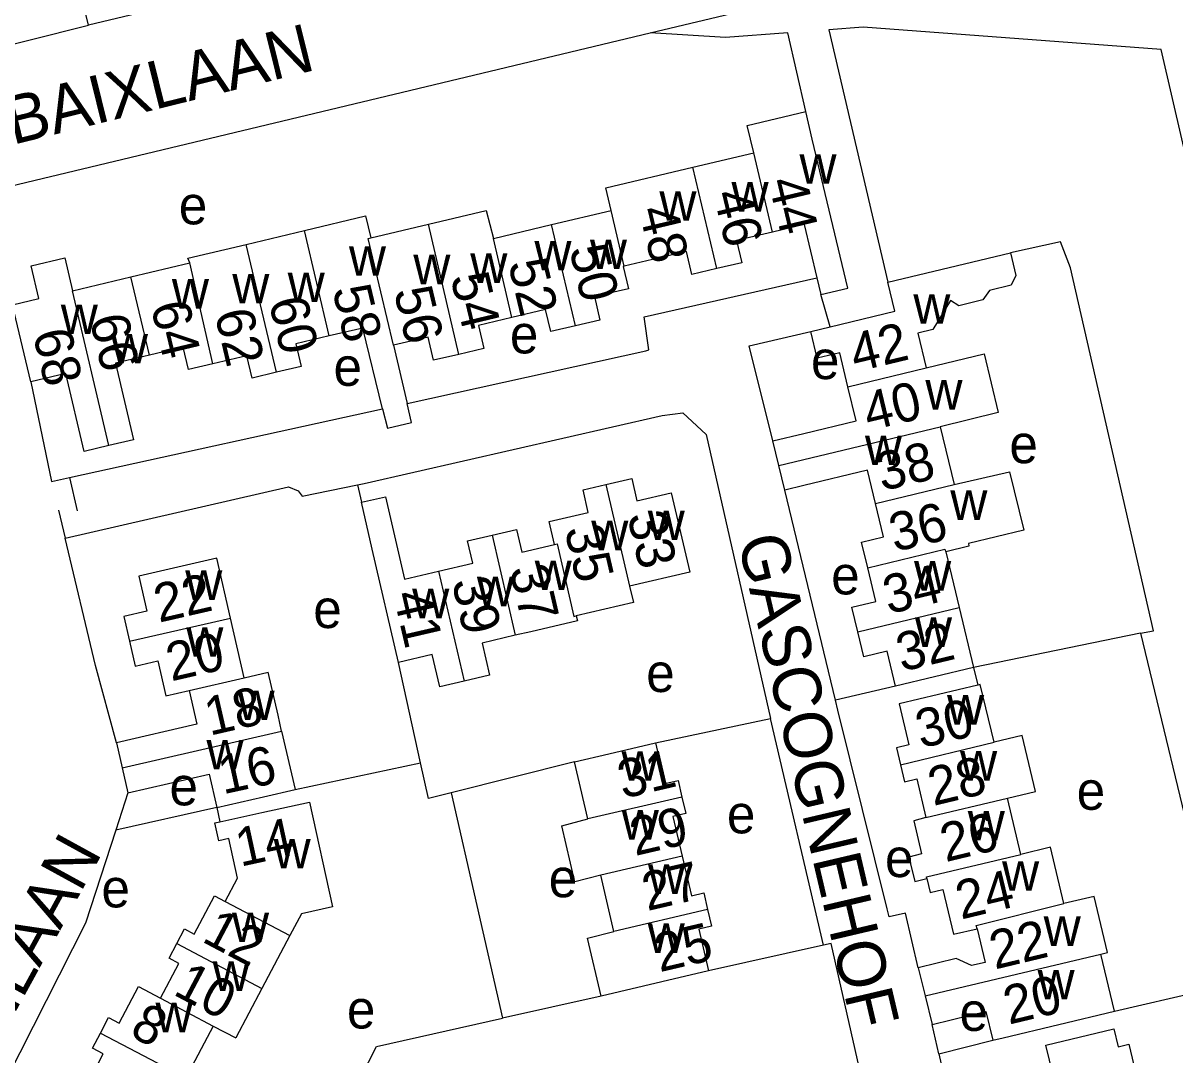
# Model space of a CAD drawing. Extents: x 157768 to 159790, y 387230 to 389604.
# Drawn here: x 159418.6 to 159538.7, y 388546.3 to 388653.9 of the extents above; entities that cross this region are included whole.
import ezdxf

# ---------------------------------------------------------------- set-up
doc = ezdxf.new("R2010")
doc.units = 0
for name, color, linetype in [('BLT_Basislijn', 7, 'Continuous'), ('BLT_Bebouwing', 7, 'Continuous'), ('BLT_Centroide', 7, 'Continuous'), ('BLT_Huisnummer', 7, 'Continuous'), ('BLT_Huisnummer_ tussenligend', 7, 'Continuous'), ('BLT_Onderverdeling_panden', 7, 'Continuous'), ('BLT_Straatnaam', 7, 'Continuous')]:
    doc.layers.add(name, color=color, linetype=linetype)

msp = doc.modelspace()

# ---------------------------------------------------------------- linework, layer by layer
at = {"layer": 'BLT_Basislijn'}
for p, q in [((159500.21, 388644.69), (159498.34, 388652.91)), ((159502.64, 388653.24), (159508.79, 388626.9)), ((159502.77, 388622.26), (159501.8, 388625.63)), ((159419.36, 388616.53), (159421.53, 388606.13)), ((159423.39, 388606.54), (159424.22, 388603.06)), ((159453.44, 388605.79), (159453.86, 388603.95)), ((159503.31, 388583.31), (159498.04, 388605.23)), ((159422.25, 388603.13), (159422.95, 388600.2)), ((159535.14, 388590.29), (159517.73, 388586.72)), ((159535.14, 388590.29), (159543.98, 388553.57)), ((159460.04, 388576.77), (159457.73, 388587.26)), ((159517.73, 388586.72), (159518.18, 388584.9)), ((159509.59, 388584.77), (159503.31, 388583.31)), ((159484.53, 388578.87), (159496.53, 388581.41)), ((159502.06, 388557.78), (159496.53, 388581.41)), ((159446.94, 388573.99), (159460.04, 388576.77)), ((159476.08, 388576.9), (159463.23, 388573.66)), ((159429.5, 388573.64), (159428.24, 388569.77)), ((159463.23, 388573.66), (159468.59, 388550.17)), ((159438.77, 388572.11), (159428.24, 388569.77)), ((159438.77, 388572.11), (159439.09, 388570.64)), ((159502.06, 388557.78), (159490.08, 388555.08)), ((159532.41, 388550.87), (159543.98, 388553.57)), ((159478.87, 388552.46), (159468.59, 388550.17)), ((159514.11, 388546.44), (159519.73, 388547.86))]:
    msp.add_line(p, q, dxfattribs=at)
for points in [[(159484, 388652.91), (159500.08, 388656.76), (159501.73, 388657.14)], [(159406.95, 388649.09), (159425.39, 388653.72)], [(159626.71, 388264.44), (159626.71, 388268.42), (159612.32, 388328.87), (159609.1, 388343.47), (159593.56, 388408.98), (159591.48, 388418.81), (159572.28, 388500), (159537.3, 388651.19), (159506.21, 388653.51), (159502.64, 388653.24)], [(159417.47, 388624.55), (159414.71, 388636.33), (159484, 388652.91)], [(159498.34, 388652.91), (159491.83, 388652.42), (159484, 388652.91)], [(159535.14, 388590.29), (159536.48, 388590.56), (159527.84, 388628.42), (159526.8, 388631.1), (159521.56, 388629.97)], [(159458.62, 388614.27), (159483.53, 388619.74), (159483.85, 388619.87), (159483.35, 388623.28), (159501.39, 388627.36)], [(159496.8, 388610.37), (159494.31, 388620.26), (159500.74, 388621.77)], [(159423.39, 388606.54), (159456.07, 388613.71)], [(159456.07, 388613.71), (159456.58, 388611.69), (159459.09, 388612.28), (159458.62, 388614.27)], [(159453.44, 388605.79), (159454.15, 388605.93), (159485.24, 388613.01), (159487.38, 388613.27), (159489.82, 388611.03), (159496.53, 388581.41)], [(159421.53, 388606.13), (159423.39, 388606.54)], [(159422.95, 388600.2), (159446.25, 388605.58), (159447.25, 388605.16), (159447.68, 388604.59), (159453.44, 388605.79)], [(159428.3, 388578.88), (159426.12, 388586.93), (159422.95, 388600.2)], [(159511.95, 388555.4), (159510.61, 388561.12), (159508.93, 388560.72), (159508.71, 388561.55), (159503.56, 388582.28), (159503.31, 388583.31)], [(159463.23, 388573.66), (159460.85, 388573.06), (159460.04, 388576.77)], [(159428.24, 388569.77), (159425.08, 388560.05), (159412.72, 388535.76), (159412.52, 388535.4)], [(159505.78, 388545.04), (159502.87, 388557.96), (159502.06, 388557.78)], [(159441.87, 388520.63), (159455.42, 388547.2), (159468.59, 388550.17)], [(159514.11, 388546.44), (159513.42, 388549.48)], [(159514.11, 388546.44), (159520.63, 388517.48), (159512.33, 388499.97), (159512.24, 388499.82), (159506.79, 388490.09)]]:
    msp.add_lwpolyline(points, dxfattribs=at)
at = {"layer": 'BLT_Bebouwing'}
for p, q in [((159488.44, 388638.9), (159494.8, 388640.4)), ((159473.7, 388632.91), (159479.91, 388634.37)), ((159454.83, 388631.55), (159460.86, 388632.97)), ((159467.63, 388631.48), (159473.7, 388632.91)), ((159500.06, 388632.91), (159496.74, 388632.13)), ((159500.06, 388632.91), (159501.39, 388627.36)), ((159441.84, 388630.85), (159447.92, 388632.3)), ((159508.79, 388626.9), (159521.56, 388629.97)), ((159423.71, 388626.02), (159429.82, 388627.46)), ((159501.39, 388627.36), (159501.8, 388625.63)), ((159419.36, 388616.53), (159417.47, 388624.55)), ((159500.74, 388621.77), (159502.77, 388622.26)), ((159514.24, 388611.84), (159515.7, 388605.8)), ((159496.8, 388610.37), (159500, 388611.14)), ((159497.42, 388607.8), (159496.8, 388610.37)), ((159498.04, 388605.23), (159497.42, 388607.8)), ((159500, 388605.7), (159498.04, 388605.23)), ((159514.82, 388598.8), (159516.22, 388592.97)), ((159516.22, 388592.97), (159517.73, 388586.72)), ((159441.63, 388585.66), (159440.2, 388591.88)), ((159441.63, 388585.66), (159444.13, 388586.23)), ((159517.73, 388586.72), (159509.59, 388584.77)), ((159445.54, 388580.09), (159446.94, 388573.99)), ((159428.3, 388578.88), (159428.9, 388576.26)), ((159477.48, 388570.93), (159476.08, 388576.9)), ((159428.9, 388576.26), (159429.5, 388573.64)), ((159522.65, 388567.21), (159521.25, 388573.1)), ((159439.65, 388562.33), (159440.93, 388564.76)), ((159480.21, 388559.21), (159478.85, 388565.07)), ((159446.4, 388558.77), (159443.48, 388553.24)), ((159532.41, 388550.87), (159530.99, 388556.84)), ((159443.48, 388553.24), (159440.75, 388548.09)), ((159520.8, 388548.12), (159532.41, 388550.87)), ((159438.41, 388549.33), (159435.55, 388543.92)), ((159438.41, 388549.33), (159440.75, 388548.09))]:
    msp.add_line(p, q, dxfattribs=at)
for points in [[(159434.28, 388655.84), (159425.39, 388653.72), (159424.85, 388656.01), (159421.92, 388655.31)], [(159494.8, 388640.4), (159494.12, 388643.26), (159500.21, 388644.69)], [(159501.8, 388625.63), (159504.59, 388626.3), (159500.88, 388641.83), (159500.21, 388644.69)], [(159479.91, 388634.37), (159479.35, 388636.76), (159488.44, 388638.9)], [(159460.86, 388632.97), (159466.89, 388634.39), (159467.63, 388631.48)], [(159447.92, 388632.3), (159454.3, 388633.83), (159454.83, 388631.55)], [(159496.74, 388632.13), (159492.99, 388631.25), (159493.54, 388628.94), (159490.93, 388628.33)], [(159435.97, 388628.91), (159435.76, 388629.42), (159441.84, 388630.85)], [(159417.47, 388624.55), (159420.21, 388625.2), (159419.41, 388628.61), (159422.92, 388629.43), (159423.71, 388626.02)], [(159490.93, 388628.33), (159488.32, 388627.71), (159487.76, 388630.11), (159481.27, 388628.58)], [(159521.56, 388629.97), (159522.13, 388627.59), (159521.65, 388626.58), (159519.4, 388626.05), (159518.68, 388625.05), (159516.17, 388624.43), (159515.31, 388625), (159513.49, 388621.98), (159511.9, 388621.6), (159512.77, 388617.96)], [(159429.82, 388627.46), (159435.97, 388628.91)], [(159481.27, 388628.58), (159481.17, 388628.55), (159481.71, 388626.23), (159478.17, 388625.4), (159478.75, 388622.96), (159476.18, 388622.36)], [(159502.77, 388622.26), (159509.51, 388623.88), (159508.79, 388626.9)], [(159469.57, 388623.23), (159466.07, 388622.4), (159466.64, 388620), (159464.02, 388619.38)], [(159476.18, 388622.36), (159473.61, 388621.75), (159473.07, 388624.05), (159469.57, 388623.23)], [(159456.07, 388613.71), (159454, 388622.12), (159450.51, 388621.3)], [(159450.51, 388621.3), (159447.03, 388620.48), (159447.58, 388618.12), (159445.02, 388617.51)], [(159464.02, 388619.38), (159461.39, 388618.76), (159460.82, 388621.18), (159457.2, 388620.33)], [(159504.62, 388616), (159503.77, 388619.54), (159501.42, 388618.98), (159500.74, 388621.77)], [(159438.36, 388618.39), (159435.82, 388617.79), (159435.27, 388620.13), (159431.74, 388619.3)], [(159457.2, 388620.33), (159458.62, 388614.27)], [(159431.74, 388619.3), (159428.21, 388618.47), (159430.1, 388610.47), (159427.52, 388609.87)], [(159445.02, 388617.51), (159442.46, 388616.91), (159441.92, 388619.23), (159438.36, 388618.39)], [(159512.77, 388617.96), (159518.82, 388619.44), (159520.29, 388613.31), (159514.24, 388611.84)], [(159427.52, 388609.87), (159424.94, 388609.26), (159423.02, 388617.39), (159419.36, 388616.53)], [(159500, 388611.14), (159505.47, 388612.45), (159504.62, 388616)], [(159479.37, 388605.8), (159482.07, 388606.43), (159482.61, 388604.12), (159486.19, 388604.95), (159488.11, 388596.68), (159481.83, 388595.22)], [(159507.5, 388603.83), (159506.66, 388607.3), (159500, 388605.7)], [(159515.7, 388605.8), (159521.49, 388607.14), (159522.96, 388601.03), (159517.18, 388599.64), (159517.24, 388599.38), (159514.82, 388598.8)], [(159474.02, 388599.55), (159473.46, 388601.95), (159477.53, 388602.89), (159476.98, 388605.25), (159479.37, 388605.8)], [(159453.86, 388603.95), (159456.36, 388604.53), (159458.35, 388595.94), (159461.91, 388596.77)], [(159457.73, 388587.26), (159454.99, 388599.08), (159453.86, 388603.95)], [(159506.68, 388597.12), (159506.03, 388599.8), (159508.33, 388600.35), (159507.5, 388603.83)], [(159461.91, 388596.77), (159465.47, 388597.59), (159464.92, 388599.94), (159467.49, 388600.54)], [(159467.49, 388600.54), (159470.05, 388601.13), (159470.6, 388598.76), (159474.02, 388599.55)], [(159440.2, 388591.88), (159438.77, 388598.11), (159430.64, 388596.25), (159431.48, 388592.6), (159429.08, 388592.05), (159429.67, 388589.46)], [(159505.64, 388590.43), (159505.02, 388593.02), (159507.52, 388593.62), (159506.68, 388597.12)], [(159481.83, 388595.22), (159482.23, 388593.49), (159476.27, 388592.11)], [(159476.27, 388592.11), (159476.4, 388591.59), (159471.52, 388590.46), (159469.91, 388590.09)], [(159469.91, 388590.09), (159466.45, 388589.28), (159467.23, 388585.91), (159464.57, 388585.29)], [(159509.59, 388584.77), (159508.71, 388588.42), (159506.27, 388587.83), (159505.64, 388590.43)], [(159429.67, 388589.46), (159430.27, 388586.87), (159432.64, 388587.41), (159433.47, 388583.78), (159435.89, 388584.34)], [(159464.57, 388585.29), (159462.03, 388584.7), (159461.25, 388588.08), (159457.73, 388587.26)], [(159445.54, 388580.09), (159445.16, 388581.75), (159444.13, 388586.23)], [(159518.18, 388584.9), (159509.96, 388582.95), (159510.98, 388578.67), (159509.68, 388578.36), (159510.1, 388576.58)], [(159519.87, 388578.93), (159518.43, 388584.96), (159518.18, 388584.9)], [(159435.89, 388584.34), (159436.7, 388580.81), (159428.3, 388578.88)], [(159476.08, 388576.9), (159479.66, 388577.73), (159484.53, 388578.87)], [(159484.53, 388578.87), (159485.52, 388574.62), (159486.89, 388574.94), (159487.29, 388573.22)], [(159521.25, 388573.1), (159524.19, 388573.79), (159522.81, 388579.63), (159519.87, 388578.93)], [(159510.1, 388576.58), (159510.52, 388574.8), (159511.79, 388575.1), (159512.75, 388571.08)], [(159429.5, 388573.64), (159437.98, 388575.59), (159438.77, 388572.11)], [(159438.77, 388572.11), (159443.65, 388573.23), (159446.94, 388573.99)], [(159487.29, 388573.22), (159487.7, 388571.49), (159486.36, 388571.18), (159487.33, 388567.05)], [(159439.09, 388570.64), (159443.47, 388571.59), (159448.46, 388572.68), (159450.83, 388561.75)], [(159440.93, 388564.76), (159440.03, 388568.88), (159438.99, 388568.65), (159438.58, 388570.53), (159439.09, 388570.64)], [(159478.85, 388565.07), (159476.14, 388564.37), (159474.77, 388570.21), (159477.48, 388570.93)], [(159512.75, 388571.08), (159511.48, 388570.72), (159512.3, 388567.28), (159510.98, 388566.96), (159511.59, 388564.41), (159512.85, 388564.71)], [(159527.15, 388562.1), (159525.75, 388567.99), (159522.65, 388567.21)], [(159487.33, 388567.05), (159488.29, 388562.92), (159489.58, 388563.22), (159489.98, 388561.49)], [(159512.85, 388564.71), (159513.19, 388563.26), (159514.53, 388563.58), (159515.64, 388558.91), (159518.1, 388559.49)], [(159434.61, 388557.93), (159435.42, 388559.46), (159436.43, 388558.93), (159438.54, 388562.92), (159439.65, 388562.33)], [(159530.99, 388556.84), (159531.7, 388557.01), (159530.31, 388562.85), (159527.15, 388562.1)], [(159450.83, 388561.75), (159447.6, 388561.05), (159446.4, 388558.77)], [(159489.98, 388561.49), (159490.39, 388559.76), (159489.07, 388559.45), (159490.08, 388555.08)], [(159478.87, 388552.46), (159477.46, 388558.51), (159480.21, 388559.21)], [(159518.1, 388559.49), (159518.93, 388555.97), (159517.52, 388555.64), (159515.91, 388556.38), (159511.95, 388555.4)], [(159432.9, 388552.24), (159434.82, 388555.86), (159433.8, 388556.4), (159434.61, 388557.93)], [(159490.08, 388555.08), (159485.21, 388553.94), (159478.87, 388552.46)], [(159511.95, 388555.4), (159512.67, 388552.5)], [(159426.65, 388548.61), (159427.49, 388550.21), (159428.59, 388549.63), (159430.6, 388553.45), (159432.9, 388552.24)], [(159512.67, 388552.5), (159513.42, 388549.48)], [(159513.42, 388549.48), (159517.38, 388550.46), (159518.99, 388550.86), (159519.73, 388547.86)], [(159522.3, 388543.3), (159526.02, 388544.2), (159525.26, 388547.35), (159532.35, 388549.05), (159532.8, 388547.16), (159533.92, 388547.43), (159535.63, 388540.27), (159535.14, 388540.16)], [(159424.96, 388542.69), (159426.93, 388546.43), (159425.81, 388547.02), (159426.65, 388548.61)], [(159519.73, 388547.86), (159520.8, 388548.12)]]:
    msp.add_lwpolyline(points, dxfattribs=at)
at = {"layer": 'BLT_Onderverdeling_panden'}
for p, q in [((159496.74, 388632.13), (159494.8, 388640.4)), ((159490.93, 388628.33), (159488.44, 388638.9)), ((159481.27, 388628.58), (159479.91, 388634.37)), ((159464.02, 388619.38), (159460.86, 388632.97)), ((159476.18, 388622.36), (159473.7, 388632.91)), ((159450.51, 388621.3), (159447.92, 388632.3)), ((159445.02, 388617.51), (159441.84, 388630.85)), ((159469.57, 388623.23), (159467.63, 388631.48)), ((159438.36, 388618.39), (159435.97, 388628.91)), ((159431.74, 388619.3), (159429.82, 388627.46)), ((159427.52, 388609.87), (159423.71, 388626.02)), ((159504.62, 388616), (159512.77, 388617.96)), ((159497.42, 388607.8), (159514.24, 388611.84)), ((159479.37, 388605.8), (159481.83, 388595.22)), ((159507.5, 388603.83), (159515.7, 388605.8)), ((159467.49, 388600.54), (159469.91, 388590.09)), ((159461.91, 388596.77), (159464.57, 388585.29)), ((159505.64, 388590.43), (159516.22, 388592.97)), ((159429.67, 388589.46), (159440.2, 388591.88)), ((159435.89, 388584.34), (159441.63, 388585.66)), ((159428.9, 388576.26), (159445.54, 388580.09)), ((159510.1, 388576.58), (159519.87, 388578.93)), ((159487.29, 388573.22), (159477.48, 388570.93)), ((159512.75, 388571.08), (159521.25, 388573.1)), ((159487.33, 388567.05), (159478.85, 388565.07)), ((159439.65, 388562.33), (159446.4, 388558.77)), ((159489.98, 388561.49), (159480.21, 388559.21)), ((159434.61, 388557.93), (159443.48, 388553.24)), ((159512.67, 388552.5), (159530.99, 388556.84)), ((159432.9, 388552.24), (159438.41, 388549.33)), ((159426.65, 388548.61), (159435.55, 388543.92))]:
    msp.add_line(p, q, dxfattribs=at)
for points in [[(159457.2, 388620.33), (159454.55, 388631.47), (159454.83, 388631.55)], [(159474.02, 388599.55), (159474.27, 388599.61), (159476.02, 388592.03), (159476.27, 388592.11)], [(159506.68, 388597.12), (159514.71, 388599.06), (159514.82, 388598.8)], [(159512.85, 388564.71), (159512.8, 388564.91), (159522.65, 388567.21)], [(159518.1, 388559.49), (159518.01, 388559.82), (159527.15, 388562.1)]]:
    msp.add_lwpolyline(points, dxfattribs=at)

# ---------------------------------------------------------------- texts
at = {"layer": 'BLT_Centroide'}
for s, p in [('w', (159499.56, 388637.17)), ('w', (159492.47, 388634.27)), ('e', (159434.81, 388632.94)), ('w', (159484.95, 388633.31)), ('w', (159452.56, 388627.59)), ('w', (159471.91, 388628.14)), ('w', (159477.7, 388628.28)), ('w', (159459.28, 388626.7)), ('w', (159465.22, 388626.83)), ('w', (159434.09, 388624.16)), ('w', (159440.39, 388624.69)), ('w', (159446.17, 388624.83)), ('w', (159511.44, 388622.58)), ('w', (159422.5, 388621.5)), ('e', (159469.35, 388619.48)), ('w', (159427.73, 388618.44)), ('e', (159500.76, 388616.8)), ('e', (159450.95, 388616.1)), ('w', (159512.7, 388613.62)), ('w', (159506.39, 388607.84)), ('e', (159521.46, 388608.03)), ('w', (159515.3, 388602.12)), ('w', (159483.73, 388600.02)), ('w', (159477.84, 388598.95)), ('w', (159435.48, 388593.78)), ('w', (159471.94, 388594.81)), ('e', (159502.87, 388594.35)), ('w', (159511.52, 388594.75)), ('w', (159465.91, 388593.12)), ('w', (159459.16, 388591.86)), ('e', (159448.84, 388590.84)), ('w', (159435.59, 388587.84)), ('w', (159511.61, 388588.88)), ('e', (159483.57, 388584.17)), ('w', (159440.94, 388581.25)), ('w', (159514.96, 388580.78)), ('w', (159437.7, 388576.09)), ('w', (159481, 388574.91)), ('w', (159516.32, 388574.94)), ('e', (159433.84, 388572.35)), ('e', (159528.48, 388571.89)), ('w', (159481.02, 388568.78)), ('e', (159491.99, 388569.43)), ('w', (159517.12, 388568.69)), ('w', (159444.7, 388565.77)), ('e', (159508.48, 388564.87)), ('e', (159473.4, 388562.77)), ('w', (159483.77, 388563.12)), ('w', (159520.7, 388563.44)), ('e', (159426.74, 388561.71)), ('w', (159440.36, 388558.09)), ('w', (159525.04, 388557.69)), ('w', (159483.73, 388556.97)), ('w', (159438.34, 388553)), ('w', (159524.4, 388552.12)), ('w', (159432.38, 388548.69)), ('e', (159452.35, 388549.08)), ('e', (159516.26, 388548.83))]:
    msp.add_text(s, height=4, dxfattribs=at).set_placement(p)
at = {"layer": 'BLT_Huisnummer'}
for s, rotation, p in [('44', 283.4046, (159496.29, 388637.42)), ('48', 283.4046, (159482.79, 388634.43)), ('52', 283.4046, (159469.15, 388628.89)), ('56', 283.4046, (159457.22, 388626)), ('64', 283.4046, (159431.86, 388624.47)), ('60', 283.4046, (159444.17, 388624.92)), ('42', 13.5046, (159505.4, 388617.51)), ('68', 283.4046, (159419.55, 388621.58)), ('33', 283.0386, (159481.58, 388602.57)), ('36', 13.5046, (159509.48, 388598.76)), ('37', 283.0386, (159469.28, 388597)), ('22', 12.94, (159432.74, 388591.39)), ('41', 283.0386, (159457.16, 388594.34)), ('32', 13.5046, (159510.22, 388586.27)), ('30', 13.5046, (159512.23, 388578.28)), ('16', 12.2596, (159439.42, 388573.49)), ('31', 13.1441, (159481.14, 388573.03)), ('14', 12.2596, (159441.23, 388565.94)), ('24', 13.5046, (159516.41, 388560.43)), ('25', 13.1441, (159484.97, 388554.94)), ('10', 332.1641, (159434.09, 388552.68)), ('20', 13.5046, (159521.4, 388549.47))]:
    msp.add_text(s, height=4, rotation=rotation, dxfattribs=at).set_placement(p)
at = {"layer": 'BLT_Huisnummer_ tussenligend'}
for s, rotation, p in [('46', 283.4046, (159490.56, 388636.11)), ('50', 283.4046, (159475.53, 388630.38)), ('54', 283.4046, (159463.13, 388627.45)), ('58', 283.4046, (159450.81, 388626.16)), ('66', 283.4046, (159425.48, 388623.12)), ('62', 283.4046, (159438.52, 388623.67)), ('40', 13.5046, (159506.78, 388611.38)), ('38', 13.5046, (159508.17, 388605.1)), ('35', 283.0386, (159475.03, 388601.14)), ('34', 13.5046, (159508.84, 388592.27)), ('39', 283.0386, (159463.27, 388595.7)), ('20', 12.9514, (159434.02, 388585.27)), ('18', 12.9514, (159438.03, 388579.6)), ('28', 13.5046, (159513.53, 388572.28)), ('29', 13.1441, (159482.41, 388567.06)), ('26', 13.5046, (159514.8, 388566.42)), ('27', 13.1441, (159483.68, 388561.32)), ('12', 332.1641, (159437.08, 388558.21)), ('22', 13.5046, (159519.94, 388555.22)), ('8', 332.1641, (159429.53, 388548.4))]:
    msp.add_text(s, height=4, rotation=rotation, dxfattribs=at).set_placement(p)
at = {"layer": 'BLT_Straatnaam'}
for s, height, rotation, p in [('ROUBAIXLAAN', 5, 13.9119, (159403.05, 388637.64)), ('GASCOGNEHOF', 5, 283.2079, (159493.09, 388600.07)), ('LIMOUSINLAAN', 4.9999, 61.3017, (159402.97, 388523.74))]:
    msp.add_text(s, height=height, rotation=rotation, dxfattribs=at).set_placement(p)

doc.saveas('drawing.dxf')
